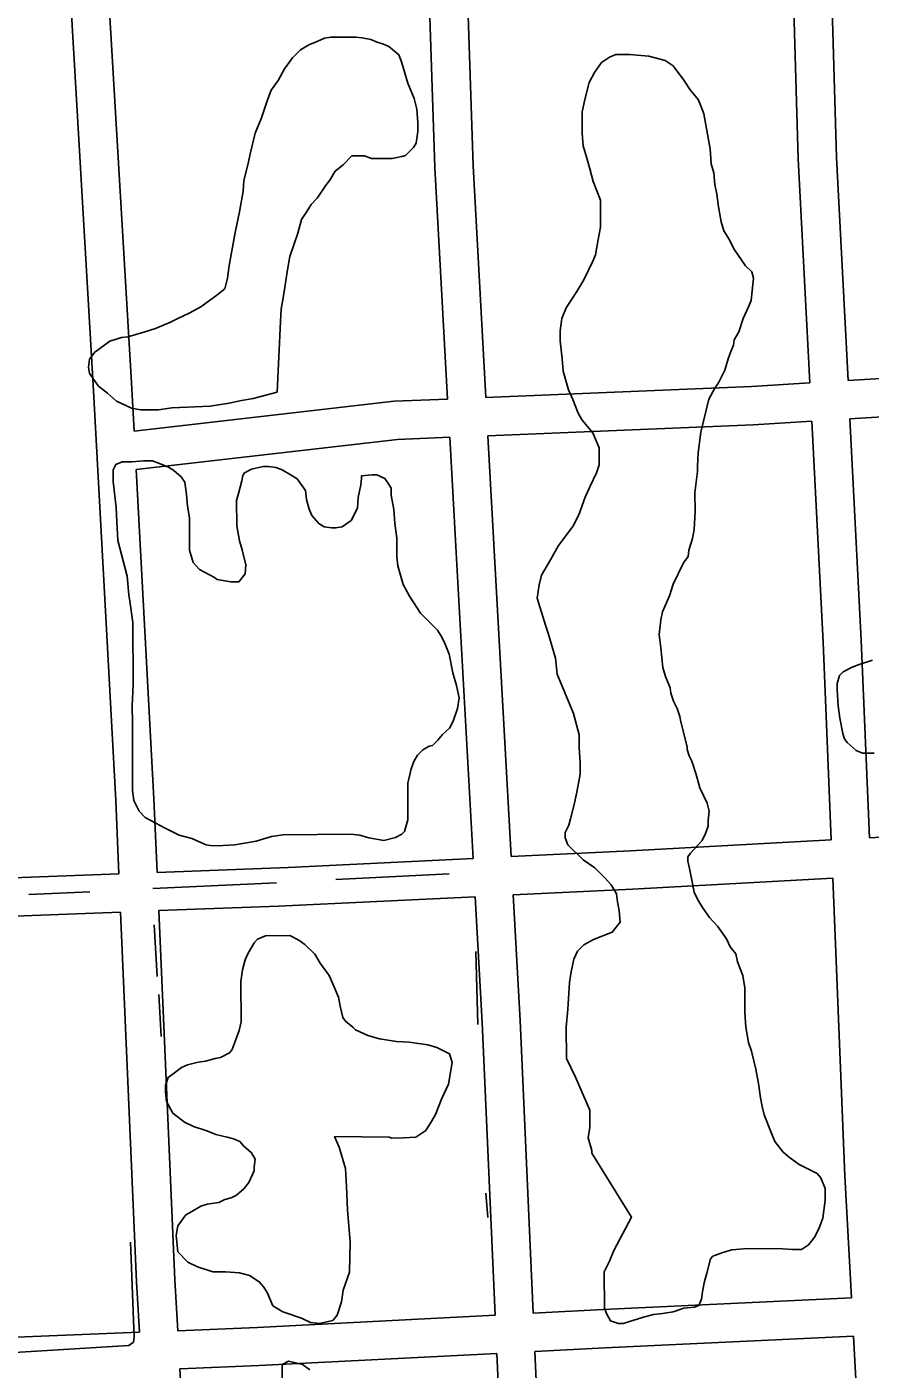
# Model space of a CAD drawing. Extents: x 3313447 to 3351316, y 703786 to 729172.
# Drawn here: x 3333732 to 3334393, y 719665 to 720717 of the extents above; entities that cross this region are included whole.
import ezdxf

# ---------------------------------------------------------------- set-up
doc = ezdxf.new("R2010")
doc.units = 0
for name, color, linetype in [('V-ROAD-CNTR', 7, 'Continuous'), ('V-SITE-VEGE', 7, 'Continuous'), ('V-TOPO-SHOR', 7, 'Continuous')]:
    doc.layers.add(name, color=color, linetype=linetype)

msp = doc.modelspace()

# ---------------------------------------------------------------- linework, layer by layer
at = {"layer": 'V-ROAD-CNTR'}
for points in [[(3334345.5, 720438.2), (3334336.5, 720613.8), (3334331.9, 720766.7)], [(3334375.5, 720440), (3334366.5, 720615), (3334361.9, 720767.6)], [(3334046.6, 720756.7), (3334051.4, 720607), (3334061.5, 720425.5)], [(3334076.6, 720757.8), (3334081.4, 720608.3), (3334091.5, 720426.8)], [(3333815.6, 720400.3), (3333813.6, 720438.3), (3333795.9, 720738.8)], [(3333803.7, 720053.4), (3333801.2, 720110.9), (3333783.6, 720436.6), (3333766, 720736.5)], [(3334375.5, 720440), (3334586.5, 720453), (3334622.3, 720455)], [(3334091.5, 720426.8), (3334299.7, 720435.4), (3334345.5, 720438.2)], [(3333815.6, 720400.3), (3334019.7, 720423.8), (3334061.5, 720425.5)], [(3334377, 720410.1), (3334588.2, 720423), (3334624.1, 720425)], [(3334093.1, 720396.8), (3334301.2, 720405.4), (3334347.1, 720408.2)], [(3334362.3, 720080), (3334356, 720235.1), (3334347.1, 720408.2)], [(3334392.3, 720081.6), (3334385.9, 720236.5), (3334377, 720410.1)], [(3333817.3, 720370.3), (3334022.1, 720393.9), (3334063.2, 720395.6)], [(3334063.2, 720395.6), (3334067.9, 720310.1), (3334081.4, 720065.4)], [(3334093.1, 720396.8), (3334097.8, 720311.7), (3334111.3, 720066.9)], [(3333833.6, 720054.5), (3333831.1, 720112.3), (3333817.3, 720370.3)], [(3334643.3, 720095.2), (3334492.6, 720087), (3334392.3, 720081.6)], [(3334362.3, 720080), (3334204.9, 720071.5), (3334111.3, 720066.9)], [(3334081.4, 720065.4), (3333936.5, 720058.5)], [(3333833.6, 720054.5), (3333936.5, 720058.4)], [(3333517.3, 720042.4), (3333637.6, 720047.1), (3333803.7, 720053.4)], [(3334363.5, 720050), (3334206.5, 720041.5), (3334113, 720036.9)], [(3334378.2, 719721), (3334373, 719816.6), (3334363.5, 720050)], [(3334083, 720035.5), (3333928.9, 720028.1)], [(3334083, 720035.5), (3334088.5, 719936.9), (3334098.7, 719707.5)], [(3334113, 720036.9), (3334118.4, 719938.4), (3334128.7, 719709)], [(3333554.2, 720013.8), (3333638.7, 720017.1), (3333805, 720023.4)], [(3333819.9, 719694.1), (3333817.6, 719733.7), (3333805, 720023.4)], [(3333835, 720024.6), (3333928.9, 720028.1)], [(3333849.8, 719695.3), (3333847.5, 719735.2), (3333835, 720024.6)], [(3334128.7, 719709), (3334183.5, 719711.8), (3334378.2, 719721)], [(3333912.2, 719697.9), (3334098.7, 719707.5)], [(3333849.8, 719695.3), (3333912.3, 719697.9)], [(3333577.8, 719683.7), (3333626.8, 719686.2), (3333819.9, 719694.1)], [(3334130, 719679), (3334184.9, 719681.8), (3334379.8, 719691)], [(3334395.3, 719398.5), (3334393.3, 719439.4), (3334379.8, 719691)], [(3333913.7, 719667.9), (3334100.1, 719677.5)], [(3334100.1, 719677.5), (3334105, 719568.7), (3334115.4, 719383.5)], [(3334130, 719679), (3334134.9, 719570.2), (3334145.3, 719384.9)], [(3333851.6, 719665.4), (3333913.6, 719667.9)], [(3333866.9, 719373.7), (3333864.5, 719441.6), (3333851.6, 719665.4)]]:
    msp.add_lwpolyline(points, dxfattribs=at)
at = {"layer": 'V-SITE-VEGE'}
msp.add_lwpolyline([(3333927.8, 720430.9), (3333909, 720425.9), (3333899.9, 720424.5), (3333890.1, 720422.3), (3333875.4, 720420.1), (3333863.4, 720419.4), (3333845.2, 720418.6), (3333834.7, 720417.1), (3333820.7, 720417), (3333813.7, 720418.4), (3333801.8, 720424), (3333794.7, 720430.2), (3333787.7, 720435.8), (3333780.6, 720445.6), (3333779.9, 720450.5), (3333780.6, 720456.8), (3333784.8, 720462.4), (3333796.6, 720470.9), (3333805.7, 720473.7), (3333810.6, 720474.4), (3333823.2, 720478), (3333832.3, 720480.9), (3333844.2, 720485.8), (3333849.8, 720488.7), (3333858.9, 720492.9), (3333868, 720497.9), (3333880.5, 720507), (3333886.8, 720512), (3333888.9, 720520.4), (3333890.2, 720530.2), (3333895, 720556.1), (3333898.4, 720572.3), (3333901.1, 720588.4), (3333901.8, 720596.8), (3333905.2, 720610.1), (3333906.6, 720617.9), (3333910.7, 720634), (3333915.6, 720645.9), (3333919.7, 720658.6), (3333923.2, 720667.7), (3333928.7, 720675.4), (3333933.6, 720684.5), (3333939.8, 720693), (3333946.1, 720699.3), (3333953.1, 720703.6), (3333957.3, 720705), (3333965, 720708.5), (3333969.9, 720709.2), (3333989.5, 720709.3), (3333994.4, 720708.7), (3334001.4, 720707.3), (3334006.3, 720705.2), (3334011.2, 720703.8), (3334015.5, 720701.8), (3334023.2, 720695.5), (3334025.3, 720689.9), (3334030.3, 720673.1), (3334035.3, 720661.2), (3334037.4, 720652.8), (3334038.2, 720642.3), (3334038.2, 720635.3), (3334036.9, 720626.2), (3334034.8, 720622.7), (3334028.5, 720616.4), (3334025.7, 720615.6), (3334018, 720614.2), (3334001.9, 720614.1), (3333996.3, 720616.2), (3333986.5, 720616.2), (3333979.5, 720609.1), (3333973.2, 720604.2), (3333969, 720597.1), (3333966.3, 720593.6), (3333959.3, 720583.1), (3333954.4, 720578.2), (3333951, 720572.5), (3333946.8, 720566.2), (3333944, 720555.7), (3333937.8, 720537.4), (3333935.8, 720526.9), (3333933.1, 720508), (3333931, 720496.1), (3333930.4, 720486.3)], close=True, dxfattribs=at)
for points in [[(3334176.7, 720681.6), (3334182.3, 720689.3), (3334188.5, 720693.5), (3334193.4, 720695.7), (3334204, 720695.7), (3334219.4, 720694.4), (3334232, 720691), (3334238.3, 720686.8), (3334246.8, 720675.6), (3334251.7, 720667.9), (3334258.1, 720660.3), (3334260.2, 720655.4), (3334262.3, 720649.1), (3334267.4, 720621.8), (3334268.1, 720609.9), (3334270.3, 720602.9), (3334271, 720593.8), (3334272.5, 720586.1), (3334273.9, 720576.3), (3334276.1, 720564.4), (3334278.2, 720557.4), (3334282.5, 720550.4)], [(3334269.6, 719753.7), (3334267.6, 719751.6), (3334264.8, 719740.4), (3334262.7, 719732.7), (3334261.4, 719725.7), (3334260.7, 719720.1), (3334258.6, 719715.1), (3334255.1, 719713.7), (3334246.7, 719713), (3334238.3, 719710.1), (3334229.9, 719708.7), (3334222.9, 719708), (3334215.2, 719705.8), (3334199.1, 719700.8), (3334195.6, 719700.8), (3334189.3, 719702.9), (3334186.5, 719707.8), (3334184.4, 719712.7), (3334184.2, 719741.4), (3334188.4, 719749.8), (3334191.9, 719758.2), (3334205.7, 719784.2), (3334174.7, 719834.5), (3334174.6, 719836.6), (3334171.8, 719846.4), (3334173.1, 719854.8), (3334173.1, 719868.1), (3334161.7, 719894), (3334154.7, 719908.7), (3334154.5, 719933.2), (3334155.9, 719947.2), (3334157.2, 719968.3), (3334158.5, 719976.7), (3334160.6, 719986.5), (3334163.4, 719992.8), (3334168.2, 719997.7), (3334175.9, 720002), (3334190.6, 720007.7), (3334196.9, 720015.4), (3334196.1, 720024.5), (3334194.7, 720031.5), (3334194, 720037.8), (3334189.7, 720044.8), (3334184.8, 720050.4), (3334177, 720058), (3334167.9, 720064.3), (3334155.9, 720076.1), (3334153.8, 720081.7), (3334153.8, 720085.9), (3334156.5, 720091.6), (3334157.9, 720096.5), (3334160.7, 720107.7), (3334162.7, 720117.5), (3334165.5, 720131.5), (3334165.4, 720140.6), (3334164.6, 720152.5), (3334164.6, 720162.4), (3334160.3, 720179.2), (3334147.5, 720209.9), (3334146.1, 720222.5), (3334140.4, 720242.1), (3334138.2, 720248.4), (3334131.8, 720269.4), (3334133.2, 720279.9), (3334135.2, 720287.6), (3334142.2, 720299.6), (3334148.4, 720310.8), (3334159.6, 720325.6), (3334164.4, 720334.7), (3334169.3, 720348.7), (3334173.4, 720357.2), (3334178.3, 720367.7), (3334180.3, 720374), (3334180.3, 720387.3), (3334175.3, 720399.2), (3334166.9, 720409), (3334164, 720414.6), (3334159.8, 720425.1), (3334156.2, 720432.7), (3334152, 720447.4), (3334151.2, 720457.2), (3334149.7, 720471.2), (3334149.7, 720479), (3334151, 720488.8), (3334154.5, 720497.2), (3334162.9, 720509.8), (3334168.4, 720519), (3334175.3, 720533.7), (3334177.4, 720538.6), (3334179.5, 720550.6), (3334181.5, 720560.4), (3334181.4, 720581.4), (3334175.7, 720596.1), (3334172.9, 720605.9), (3334170.7, 720614.3), (3334167.9, 720624.1), (3334167.1, 720633.9), (3334167, 720650.7), (3334169.1, 720660.5), (3334172.5, 720673.8), (3334176.7, 720681.6)], [(3334282.5, 720550.4), (3334286, 720543.4), (3334295.2, 720530.1), (3334300.1, 720525.3), (3334301.5, 720520.4), (3334300.2, 720510.5), (3334299.5, 720502.8), (3334297.4, 720497.9), (3334293.3, 720488.8), (3334289.8, 720478.3), (3334286.3, 720471.9), (3334285.7, 720467.7), (3334283.6, 720462.8), (3334281.5, 720457.2), (3334278.8, 720448.1), (3334273.9, 720438.2), (3334271.1, 720434), (3334266.3, 720425.6), (3334260.1, 720399.6), (3334258.1, 720383.5), (3334257.4, 720373), (3334257.4, 720368.8), (3334255.4, 720352), (3334255.5, 720337.3), (3334254.9, 720323.2), (3334253.5, 720316.2), (3334250.7, 720307.1), (3334250.1, 720302.2), (3334246.6, 720297.3), (3334238.3, 720280.4), (3334235.5, 720271.3), (3334230, 720258.7), (3334228.6, 720252.4), (3334227.3, 720241.1), (3334228.7, 720230.6), (3334230.2, 720215.2), (3334232.3, 720208.2), (3334235.9, 720199.1), (3334236.6, 720194.9), (3334238.7, 720188.7), (3334241.6, 720183.1), (3334243.7, 720176.8), (3334244.4, 720172.6), (3334249.4, 720153), (3334249.4, 720150.9), (3334250.9, 720146), (3334253, 720141.8), (3334256.5, 720131.3), (3334259.4, 720120.8), (3334265.1, 720108.9), (3334266.5, 720102.6), (3334265.8, 720095.6), (3334265.8, 720090.7), (3334263.8, 720085.1), (3334261, 720079.5), (3334254.7, 720072.4), (3334251.9, 720069.6), (3334249.9, 720066.8), (3334249.9, 720063.3), (3334251.3, 720057.7), (3334253.5, 720045.8), (3334254.9, 720038.8), (3334258.4, 720031.8), (3334261.3, 720026.9), (3334266.9, 720019.2), (3334273.2, 720012.3), (3334280.3, 720002.5), (3334283.1, 719996.2), (3334287.4, 719990.6), (3334288.8, 719984.3), (3334293.1, 719973.8), (3334294.5, 719964), (3334294.6, 719945.1), (3334295.4, 719933.2), (3334297.5, 719921.3), (3334299.7, 719914.3), (3334303.2, 719900.3), (3334305.4, 719889.1), (3334306.9, 719877.9), (3334308.3, 719870.9), (3334309.7, 719864.6), (3334314.7, 719852), (3334318.2, 719843.7), (3334324.6, 719835.3), (3334329.5, 719831.1), (3334337.2, 719825.5), (3334351.3, 719818.6), (3334354.1, 719815.1), (3334357.7, 719806.7), (3334357.7, 719797.6), (3334355.7, 719783.6), (3334352.9, 719775.9), (3334349.4, 719768.8), (3334344.6, 719762.5), (3334339, 719759), (3334332, 719759), (3334320.8, 719759.6), (3334293.4, 719759.5), (3334284.3, 719758.7), (3334277.3, 719756.6), (3334269.6, 719753.7)], [(3334015.1, 720359.2), (3334017.2, 720355.7), (3334017.2, 720350.1), (3334019.4, 720338.9), (3334020.1, 720328.4), (3334021.6, 720316.5), (3334021.7, 720301.8), (3334022.4, 720294.8), (3334026.7, 720280.1), (3334031.6, 720271), (3334040.1, 720257.7), (3334053.5, 720244.5), (3334056.3, 720240.3), (3334059.1, 720234.7), (3334062.7, 720225.6), (3334065.6, 720210.9), (3334068.4, 720201.1), (3334070.6, 720191.3), (3334069.2, 720182.9), (3334065.8, 720173.1), (3334063, 720167.5), (3334057.4, 720162.5), (3334053.9, 720158.3), (3334049.7, 720154.1), (3334046.9, 720153.4), (3334042.1, 720150.5), (3334037.9, 720146.3), (3334035.1, 720141.4), (3334033, 720135.8), (3334030.3, 720124.5), (3334030.4, 720095.8), (3334027.7, 720086.7), (3334025.6, 720084.6), (3334020.7, 720081.8), (3334011.6, 720079.6), (3333999.7, 720081.7), (3333992.6, 720083.7), (3333985.6, 720084.4), (3333932.4, 720084.1), (3333923.3, 720082.7), (3333911.4, 720079.1), (3333894.6, 720076.2), (3333885.5, 720075.5), (3333877.1, 720075.4), (3333872.2, 720076.1), (3333860.9, 720081), (3333851.1, 720083.7), (3333839.9, 720089.3), (3333824.4, 720097.6), (3333819.5, 720102.5), (3333815.3, 720110.9), (3333814.5, 720118.6), (3333814.3, 720171.8), (3333814.2, 720185.1), (3333814.8, 720201.9), (3333814.6, 720250.3), (3333812.4, 720267.1), (3333811.6, 720272), (3333810.2, 720286.7), (3333803, 720314.7), (3333802.2, 720329.4), (3333801.5, 720340.6), (3333799.3, 720360.9), (3333799.2, 720370), (3333801.3, 720374.2), (3333806.2, 720376.3), (3333813.9, 720376.4), (3333823, 720377.1), (3333830, 720377.2), (3333835.6, 720375.1), (3333842.7, 720372.3), (3333846.9, 720369.5), (3333852.5, 720364.7), (3333855.3, 720360.5), (3333856.8, 720350.7), (3333857.5, 720341.6), (3333859, 720332.5), (3333859.1, 720307.2), (3333862, 720297.5), (3333866.9, 720291.9), (3333878.8, 720285.6), (3333880.9, 720284.2), (3333891.5, 720282.2), (3333897.8, 720282.2), (3333902.6, 720288.5), (3333903.3, 720295.6), (3333900.4, 720307.5), (3333898.3, 720314.4), (3333896.1, 720326.3), (3333896, 720346), (3333897.4, 720351.6), (3333900.2, 720361.4), (3333900.9, 720365.6), (3333902.2, 720367.7), (3333907.8, 720370.5), (3333916.9, 720372.7), (3333921.1, 720372.7), (3333926.7, 720372), (3333931.7, 720370), (3333938.7, 720365.8), (3333943.6, 720363)], [(3333943.6, 720363), (3333950, 720353.9), (3333950.7, 720346.9), (3333952.8, 720339.2), (3333955, 720334.4), (3333960.6, 720328.1), (3333964.8, 720325.3), (3333970.4, 720324.6), (3333973.9, 720324.6), (3333978.8, 720325.4), (3333985.8, 720330.3), (3333990.7, 720340.1), (3333991.3, 720348.5), (3333993.4, 720358.4), (3333994, 720363.3), (3333994, 720365.4), (3334002.4, 720366.1), (3334005.9, 720366.1), (3334012.3, 720363.4), (3334015.1, 720359.2)], [(3334395.9, 720148.1), (3334386.8, 720148.1), (3334381.8, 720150.1), (3334374.8, 720156.4), (3334372.7, 720159.2), (3334371.3, 720163.4), (3334369.1, 720175.3), (3334367.7, 720185.1), (3334366.9, 720197.7), (3334366.9, 720202.6), (3334368.9, 720208.9), (3334371.7, 720211.7), (3334378.7, 720215.3), (3334384.3, 720217.4), (3334394.8, 720221)], [(3334026.8, 719846.4), (3334017.7, 719846.3), (3334015.6, 719847), (3333972.8, 719847.5), (3333976.4, 719839.1), (3333981.4, 719822.3), (3333982.1, 719808.3), (3333982.9, 719790.1), (3333985.1, 719764.9), (3333984.6, 719741.1), (3333979.7, 719727.1), (3333978.4, 719717.9), (3333974.9, 719707.4), (3333971.4, 719703.2), (3333960.9, 719701), (3333953.9, 719701.7), (3333946.9, 719705.2), (3333932.2, 719710), (3333924.4, 719714.9), (3333920.2, 719724.7), (3333917.4, 719729.5), (3333913.8, 719733.7), (3333906.1, 719738.6), (3333898.4, 719740.7), (3333887.2, 719741.3), (3333877.4, 719741.3), (3333865.4, 719745.4), (3333857.7, 719748.9), (3333850, 719757.2), (3333848.5, 719769.8), (3333849.9, 719777.5), (3333856.1, 719786), (3333861, 719788.8), (3333868, 719793), (3333872.9, 719794.5), (3333882, 719795.9), (3333886.9, 719798), (3333891.8, 719799.5), (3333896, 719801.6), (3333901.6, 719806.5), (3333905.7, 719811.5), (3333909.9, 719820.6), (3333909.9, 719823.4), (3333910.6, 719829.7), (3333907.7, 719834.6), (3333901.4, 719840.2), (3333898.6, 719843.6), (3333893.7, 719845.7), (3333888.7, 719847.1), (3333879.6, 719849.2), (3333872.6, 719851.9), (3333862.1, 719855.4), (3333855.1, 719858.8), (3333845.9, 719865.8), (3333841, 719874.9), (3333840.2, 719882.6), (3333840.2, 719887.5), (3333842.3, 719893.8), (3333847.2, 719897.3), (3333852.7, 719901.6), (3333857.6, 719903.7), (3333866, 719905.8), (3333871.6, 719906.6), (3333879.3, 719908.7), (3333883.5, 719909.4), (3333890.5, 719913), (3333892.6, 719915.8), (3333898.1, 719930.5), (3333899.5, 719937.5), (3333899.3, 719969.1), (3333900.7, 719978.2), (3333902.8, 719985.9), (3333904.8, 719990.8), (3333909.7, 719999.2), (3333912.5, 720002.1), (3333918.8, 720004.9), (3333937.7, 720005), (3333944.7, 720001.5), (3333949.6, 719998), (3333957.4, 719990.4), (3333961.6, 719983.4), (3333968.7, 719973.6), (3333971.5, 719967.3), (3333975.8, 719956.8), (3333977.2, 719949.8), (3333979.4, 719940.7), (3333981.5, 719937.9), (3333987.1, 719933.1), (3333989.2, 719931), (3333999, 719926.8), (3334008.2, 719924.1), (3334021.5, 719922), (3334031.3, 719921.4), (3334046, 719919.4), (3334053, 719917.3), (3334062.9, 719912.4), (3334065, 719905.4), (3334062.3, 719888.6), (3334056.7, 719876.7), (3334051.9, 719864.7), (3334049.1, 719859.8)], [(3334049.1, 719859.8), (3334044.3, 719852.1), (3334036.6, 719847.1), (3334026.8, 719846.4)], [(3333931.8, 719635.7), (3333931.7, 719668.7), (3333936.6, 719671.5), (3333947.8, 719668.7), (3333953.4, 719664.6)]]:
    msp.add_lwpolyline(points, dxfattribs=at)
at = {"layer": 'V-TOPO-SHOR'}
for p, q in [((3333927.3, 720046.3), (3333830.4, 720041.9)), ((3334062.6, 720053.3), (3333973.7, 720049)), ((3333781, 720039.4), (3333733.2, 720037.3)), ((3333831.4, 720013.5), (3333833.7, 719972.8)), ((3334085.2, 719935.3), (3334083.7, 719992.6)), ((3333834.9, 719958.9), (3333836.9, 719925.9)), ((3334093.1, 719783.9), (3334091.5, 719803.1))]:
    msp.add_line(p, q, dxfattribs=at)
msp.add_lwpolyline([(3333713.6, 719677.7), (3333811.4, 719683.7), (3333815.2, 719686.3), (3333815.8, 719690.2), (3333812.9, 719764.6)], dxfattribs=at)

doc.saveas('drawing.dxf')
